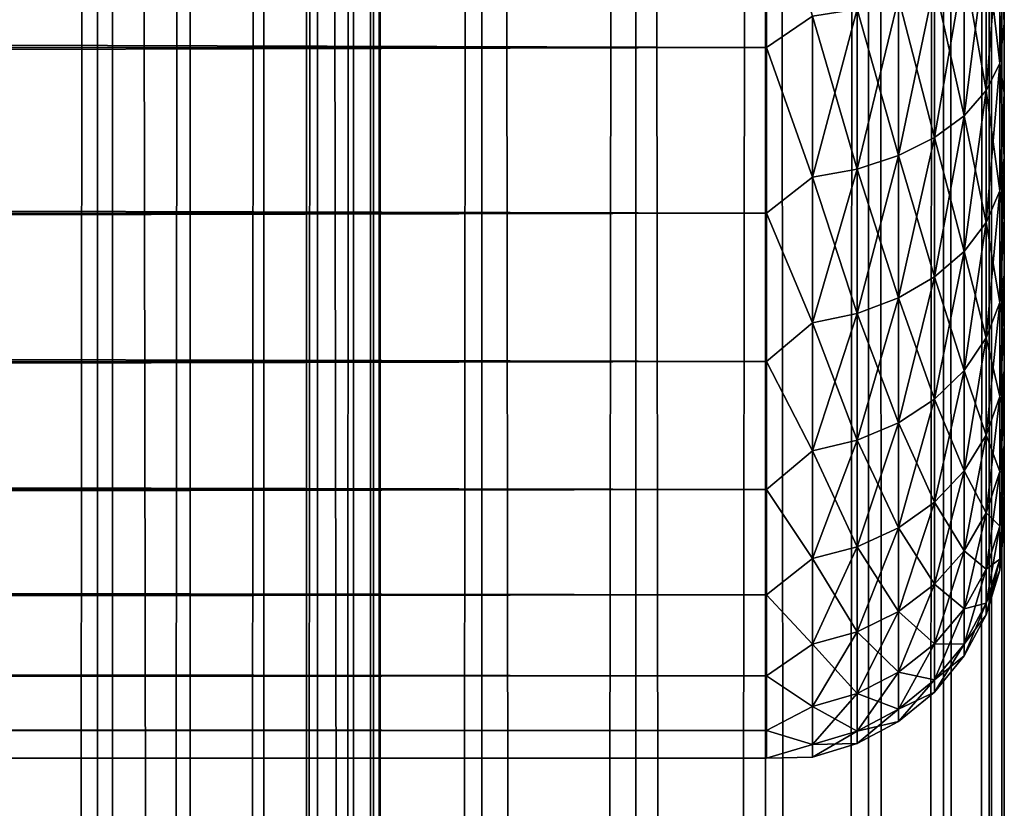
# Model space of a CAD drawing. Extents: x -265 to 265, y 0 to 1027.
# Tile 268 of 295: x 257 to 265, y 847 to 854. Entities that reach past the tile are written whole.
import ezdxf

# ---------------------------------------------------------------- set-up
doc = ezdxf.new("R2010")
doc.units = 0
doc.header["$LTSCALE"] = 41.718519
for name, color, linetype in [('103', 7, 'CONTINUOUS'), ('104', 7, 'CONTINUOUS'), ('12', 7, 'CONTINUOUS'), ('16', 7, 'CONTINUOUS'), ('9', 7, 'CONTINUOUS')]:
    doc.layers.add(name, color=color, linetype=linetype)

msp = doc.modelspace()

# ---------------------------------------------------------------- linework, layer by layer
at = {"layer": '103', "color": 7, "linetype": 'CONTINUOUS'}
for points in [[(255.7403, 1, 13.8582), (257.5, 1, 12.9904), (255.7403, 1019, 13.8582), (255.7403, 1, 13.8582)], [(255.7403, 1019, 13.8582), (257.5, 1, 12.9904), (257.5, 1019, 12.9904), (255.7403, 1019, 13.8582)], [(257.5, 1, 12.9904), (259.1314, 1, 11.9003), (257.5, 1019, 12.9904), (257.5, 1, 12.9904)], [(257.5, 1019, 12.9904), (259.1314, 1, 11.9003), (259.1314, 1019, 11.9003), (257.5, 1019, 12.9904)], [(259.1314, 1, 11.9003), (260.6066, 1, 10.6066), (259.1314, 1019, 11.9003), (259.1314, 1, 11.9003)], [(259.1314, 1019, 11.9003), (260.6066, 1, 10.6066), (260.6066, 1019, 10.6066), (259.1314, 1019, 11.9003)], [(260.6066, 1, 10.6066), (261.9003, 1, 9.1314), (260.6066, 1019, 10.6066), (260.6066, 1, 10.6066)], [(260.6066, 1019, 10.6066), (261.9003, 1, 9.1314), (261.9003, 1019, 9.1314), (260.6066, 1019, 10.6066)], [(261.9003, 1, 9.1314), (262.9904, 1, 7.5), (261.9003, 1019, 9.1314), (261.9003, 1, 9.1314)], [(261.9003, 1019, 9.1314), (262.9904, 1, 7.5), (262.9904, 1019, 7.5), (261.9003, 1019, 9.1314)], [(262.9904, 1, 7.5), (263.8582, 1, 5.7403), (262.9904, 1019, 7.5), (262.9904, 1, 7.5)], [(262.9904, 1019, 7.5), (263.8582, 1, 5.7403), (263.8582, 1019, 5.7403), (262.9904, 1019, 7.5)], [(263.8582, 1, 5.7403), (264.4889, 1, 3.8823), (263.8582, 1019, 5.7403), (263.8582, 1, 5.7403)], [(263.8582, 1019, 5.7403), (264.4889, 1, 3.8823), (264.4889, 1019, 3.8823), (263.8582, 1019, 5.7403)], [(264.4889, 1, 3.8823), (264.8717, 1, 1.9579), (264.4889, 1019, 3.8823), (264.4889, 1, 3.8823)], [(264.4889, 1019, 3.8823), (264.8717, 1, 1.9579), (264.8717, 1019, 1.9579), (264.4889, 1019, 3.8823)], [(264.8717, 1, 1.9579), (265, 1), (264.8717, 1019, 1.9579), (264.8717, 1, 1.9579)], [(264.8717, 1019, 1.9579), (265, 1), (265, 1019), (264.8717, 1019, 1.9579)]]:
    msp.add_3dface(points, dxfattribs=at)
at = {"layer": '104', "color": 7, "linetype": 'CONTINUOUS'}
for points in [[(260.6066, 1019, -10.6066), (260.6066, 1, -10.6066), (259.75, 20, -11.399), (260.6066, 1019, -10.6066)], [(259.75, 1000, -11.399), (260.6066, 1019, -10.6066), (259.75, 20, -11.399), (259.75, 1000, -11.399)], [(261.9003, 1, -9.1314), (260.6066, 1, -10.6066), (261.9003, 1019, -9.1314), (261.9003, 1, -9.1314)], [(261.9003, 1019, -9.1314), (260.6066, 1, -10.6066), (260.6066, 1019, -10.6066), (261.9003, 1019, -9.1314)], [(262.9904, 1, -7.5), (261.9003, 1, -9.1314), (262.9904, 1019, -7.5), (262.9904, 1, -7.5)], [(262.9904, 1019, -7.5), (261.9003, 1, -9.1314), (261.9003, 1019, -9.1314), (262.9904, 1019, -7.5)], [(263.8582, 1, -5.7403), (262.9904, 1, -7.5), (263.8582, 1019, -5.7403), (263.8582, 1, -5.7403)], [(263.8582, 1019, -5.7403), (262.9904, 1, -7.5), (262.9904, 1019, -7.5), (263.8582, 1019, -5.7403)], [(264.4889, 1, -3.8823), (263.8582, 1, -5.7403), (264.4889, 1019, -3.8823), (264.4889, 1, -3.8823)], [(264.4889, 1019, -3.8823), (263.8582, 1, -5.7403), (263.8582, 1019, -5.7403), (264.4889, 1019, -3.8823)], [(264.8717, 1, -1.9579), (264.4889, 1, -3.8823), (264.8717, 1019, -1.9579), (264.8717, 1, -1.9579)], [(264.8717, 1019, -1.9579), (264.4889, 1, -3.8823), (264.4889, 1019, -3.8823), (264.8717, 1019, -1.9579)], [(265, 1019), (265, 1), (264.8717, 1, -1.9579), (265, 1019)], [(265, 1019), (264.8717, 1, -1.9579), (264.8717, 1019, -1.9579), (265, 1019)], [(259.6951, 998.9668, -11.4457), (259.75, 1000, -11.399), (259.6951, 21.0333, -11.4457), (259.6951, 998.9668, -11.4457)], [(259.6951, 21.0333, -11.4457), (259.75, 1000, -11.399), (259.75, 20, -11.399), (259.6951, 21.0333, -11.4457)], [(259.525, 997.9175, -11.5877), (259.6951, 998.9668, -11.4457), (259.525, 22.0825, -11.5877), (259.525, 997.9175, -11.5877)], [(259.525, 22.0825, -11.5877), (259.6951, 998.9668, -11.4457), (259.6951, 21.0333, -11.4457), (259.525, 22.0825, -11.5877)], [(259.2244, 996.842, -11.8284), (259.525, 997.9175, -11.5877), (259.2244, 23.1581, -11.8284), (259.2244, 996.842, -11.8284)], [(259.2244, 23.1581, -11.8284), (259.525, 997.9175, -11.5877), (259.525, 22.0825, -11.5877), (259.2244, 23.1581, -11.8284)], [(258.7723, 995.7446, -12.1674), (259.2244, 996.842, -11.8284), (258.7723, 24.2554, -12.1674), (258.7723, 995.7446, -12.1674)], [(258.7723, 24.2554, -12.1674), (259.2244, 996.842, -11.8284), (259.2244, 23.1581, -11.8284), (258.7723, 24.2554, -12.1674)], [(258.1533, 994.6534, -12.5906), (258.7723, 995.7446, -12.1674), (258.1533, 25.3466, -12.5906), (258.1533, 994.6534, -12.5906)], [(258.1533, 25.3466, -12.5906), (258.7723, 995.7446, -12.1674), (258.7723, 24.2554, -12.1674), (258.1533, 25.3466, -12.5906)], [(257.3737, 993.621, -13.0625), (258.1533, 994.6534, -12.5906), (257.3737, 26.379, -13.0625), (257.3737, 993.621, -13.0625)], [(257.3737, 26.379, -13.0625), (258.1533, 994.6534, -12.5906), (258.1533, 25.3466, -12.5906), (257.3737, 26.379, -13.0625)], [(256.4613, 992.6984, -13.537), (257.3737, 993.621, -13.0625), (256.4613, 27.3016, -13.537), (256.4613, 992.6984, -13.537)], [(256.4613, 27.3016, -13.537), (257.3737, 993.621, -13.0625), (257.3737, 26.379, -13.0625), (256.4613, 27.3016, -13.537)]]:
    msp.add_3dface(points, dxfattribs=at)
at = {"layer": '12', "color": 7, "linetype": 'CONTINUOUS'}
for points in [[(-263, 853.5052, 16.8198), (-263, 855.02, 16.0349), (263, 853.5052, 16.8198), (-263, 853.5052, 16.8198)], [(263, 853.5052, 16.8198), (-263, 855.02, 16.0349), (263, 855.02, 16.0349), (263, 853.5052, 16.8198)], [(-263, 855.02, 38.9651), (-263, 853.5052, 38.1802), (263, 855.02, 38.9651), (-263, 855.02, 38.9651)], [(263, 855.02, 38.9651), (-263, 853.5052, 38.1802), (263, 853.5052, 38.1802), (263, 855.02, 38.9651)], [(-263, 852.1114, 17.8036), (-263, 853.5052, 16.8198), (263, 852.1114, 17.8036), (-263, 852.1114, 17.8036)], [(263, 852.1114, 17.8036), (-263, 853.5052, 16.8198), (263, 853.5052, 16.8198), (263, 852.1114, 17.8036)], [(-263, 853.5052, 38.1802), (-263, 852.1114, 37.1964), (263, 853.5052, 38.1802), (-263, 853.5052, 38.1802)], [(263, 853.5052, 38.1802), (-263, 852.1114, 37.1964), (263, 852.1114, 37.1964), (263, 853.5052, 38.1802)], [(-263, 850.8646, 18.9681), (-263, 852.1114, 17.8036), (263, 850.8646, 18.9681), (-263, 850.8646, 18.9681)], [(263, 850.8646, 18.9681), (-263, 852.1114, 17.8036), (263, 852.1114, 17.8036), (263, 850.8646, 18.9681)], [(-263, 852.1114, 37.1964), (-263, 850.8646, 36.0319), (263, 852.1114, 37.1964), (-263, 852.1114, 37.1964)], [(263, 852.1114, 37.1964), (-263, 850.8646, 36.0319), (263, 850.8646, 36.0319), (263, 852.1114, 37.1964)], [(-263, 849.7879, 20.2915), (-263, 850.8646, 18.9681), (263, 849.7879, 20.2915), (-263, 849.7879, 20.2915)], [(263, 849.7879, 20.2915), (-263, 850.8646, 18.9681), (263, 850.8646, 18.9681), (263, 849.7879, 20.2915)], [(-263, 850.8646, 36.0319), (-263, 849.7879, 34.7085), (263, 850.8646, 36.0319), (-263, 850.8646, 36.0319)], [(263, 850.8646, 36.0319), (-263, 849.7879, 34.7085), (263, 849.7879, 34.7085), (263, 850.8646, 36.0319)], [(-263, 848.9014, 21.7492), (-263, 849.7879, 20.2915), (263, 848.9014, 21.7492), (-263, 848.9014, 21.7492)], [(263, 848.9014, 21.7492), (-263, 849.7879, 20.2915), (263, 849.7879, 20.2915), (263, 848.9014, 21.7492)], [(-263, 849.7879, 34.7085), (-263, 848.9014, 33.2508), (263, 849.7879, 34.7085), (-263, 849.7879, 34.7085)], [(263, 849.7879, 34.7085), (-263, 848.9014, 33.2508), (263, 848.9014, 33.2508), (263, 849.7879, 34.7085)], [(-263, 848.2217, 23.314), (-263, 848.9014, 21.7492), (263, 848.2217, 23.314), (-263, 848.2217, 23.314)], [(263, 848.2217, 23.314), (-263, 848.9014, 21.7492), (263, 848.9014, 21.7492), (263, 848.2217, 23.314)], [(-263, 848.9014, 33.2508), (-263, 848.2217, 31.686), (263, 848.9014, 33.2508), (-263, 848.9014, 33.2508)], [(263, 848.9014, 33.2508), (-263, 848.2217, 31.686), (263, 848.2217, 31.686), (263, 848.9014, 33.2508)], [(-263, 847.7614, 24.9568), (-263, 848.2217, 23.314), (263, 847.7614, 24.9568), (-263, 847.7614, 24.9568)], [(263, 847.7614, 24.9568), (-263, 848.2217, 23.314), (263, 848.2217, 23.314), (263, 847.7614, 24.9568)], [(-263, 848.2217, 31.686), (-263, 847.7614, 30.0432), (263, 848.2217, 31.686), (-263, 848.2217, 31.686)], [(263, 848.2217, 31.686), (-263, 847.7614, 30.0432), (263, 847.7614, 30.0432), (263, 848.2217, 31.686)], [(-263, 847.5291, 26.647), (-263, 847.7614, 24.9568), (263, 847.5291, 26.647), (-263, 847.5291, 26.647)], [(263, 847.5291, 26.647), (-263, 847.7614, 24.9568), (263, 847.7614, 24.9568), (263, 847.5291, 26.647)], [(-263, 847.7614, 30.0432), (-263, 847.5291, 28.353), (263, 847.7614, 30.0432), (-263, 847.7614, 30.0432)], [(263, 847.7614, 30.0432), (-263, 847.5291, 28.353), (263, 847.5291, 28.353), (263, 847.7614, 30.0432)], [(-263, 847.5291, 28.353), (-263, 847.5291, 26.647), (263, 847.5291, 28.353), (-263, 847.5291, 28.353)], [(263, 847.5291, 28.353), (-263, 847.5291, 26.647), (263, 847.5291, 26.647), (263, 847.5291, 28.353)]]:
    msp.add_3dface(points, dxfattribs=at)
at = {"layer": '16', "color": 7, "linetype": 'CONTINUOUS'}
for points in [[(263, 855.02, 38.9651), (263, 853.5052, 38.1802), (263.3879, 853.769, 38.2924), (263, 855.02, 38.9651)], [(263, 853.5052, 16.8198), (263, 855.02, 16.0349), (263.3879, 853.769, 16.7076), (263, 853.5052, 16.8198)], [(264.9616, 854.5549, 18.0688), (264.9616, 853.3705, 18.8602), (264.8476, 854.3671, 17.7436), (264.9616, 854.5549, 18.0688)], [(264.9616, 853.3705, 36.1398), (264.9616, 854.5549, 36.9312), (264.8476, 853.1419, 36.4377), (264.9616, 853.3705, 36.1398)], [(264.8476, 853.1419, 36.4377), (264.9616, 854.5549, 36.9312), (264.8476, 854.3671, 37.2564), (264.8476, 853.1419, 36.4377)], [(265, 854.3233, 18.6668), (265, 853.7076, 19.0943), (264.9616, 854.5549, 18.0688), (265, 854.3233, 18.6668)], [(264.9616, 854.5549, 18.0688), (265, 853.7076, 19.0943), (264.9616, 853.3705, 18.8602), (264.9616, 854.5549, 18.0688)], [(264.9616, 853.3705, 36.1398), (265, 854.3233, 36.3332), (264.9616, 854.5549, 36.9312), (264.9616, 853.3705, 36.1398)], [(264.8476, 854.3671, 17.7436), (264.8476, 853.1419, 18.5623), (264.6625, 854.1941, 17.4439), (264.8476, 854.3671, 17.7436)], [(264.8476, 853.1419, 36.4377), (264.8476, 854.3671, 37.2564), (264.6625, 852.9312, 36.7123), (264.8476, 853.1419, 36.4377)], [(264.6625, 852.9312, 36.7123), (264.8476, 854.3671, 37.2564), (264.6625, 854.1941, 37.5561), (264.6625, 852.9312, 36.7123)], [(264.8476, 854.3671, 17.7436), (264.9616, 853.3705, 18.8602), (264.8476, 853.1419, 18.5623), (264.8476, 854.3671, 17.7436)], [(265, 853.7076, 35.9057), (265, 854.3233, 36.3332), (264.9616, 853.3705, 36.1398), (265, 853.7076, 35.9057)], [(264.6625, 854.1941, 17.4439), (264.6625, 852.9312, 18.2877), (264.4134, 854.0425, 17.1813), (264.6625, 854.1941, 17.4439)], [(264.6625, 852.9312, 36.7123), (264.6625, 854.1941, 37.5561), (264.4134, 852.7466, 36.9528), (264.6625, 852.9312, 36.7123)], [(264.4134, 852.7466, 36.9528), (264.6625, 854.1941, 37.5561), (264.4134, 854.0425, 37.8187), (264.4134, 852.7466, 36.9528)], [(264.6625, 854.1941, 17.4439), (264.8476, 853.1419, 18.5623), (264.6625, 852.9312, 18.2877), (264.6625, 854.1941, 17.4439)], [(264.4134, 854.0425, 17.1813), (264.4134, 852.7466, 18.0472), (264.1098, 853.9181, 16.9658), (264.4134, 854.0425, 17.1813)], [(264.4134, 852.7466, 36.9528), (264.4134, 854.0425, 37.8187), (264.1098, 852.5951, 37.1502), (264.4134, 852.7466, 36.9528)], [(264.1098, 852.5951, 37.1502), (264.4134, 854.0425, 37.8187), (264.1098, 853.9181, 38.0342), (264.1098, 852.5951, 37.1502)], [(264.4134, 854.0425, 17.1813), (264.6625, 852.9312, 18.2877), (264.4134, 852.7466, 18.0472), (264.4134, 854.0425, 17.1813)], [(264.1098, 853.9181, 16.9658), (264.1098, 852.5951, 17.8498), (263.7636, 853.8257, 16.8059), (264.1098, 853.9181, 16.9658)], [(264.1098, 852.5951, 37.1502), (264.1098, 853.9181, 38.0342), (263.7636, 852.4827, 37.2967), (264.1098, 852.5951, 37.1502)], [(263.7636, 852.4827, 37.2967), (264.1098, 853.9181, 38.0342), (263.7636, 853.8257, 38.1941), (263.7636, 852.4827, 37.2967)], [(264.1098, 853.9181, 16.9658), (264.4134, 852.7466, 18.0472), (264.1098, 852.5951, 17.8498), (264.1098, 853.9181, 16.9658)], [(263.7636, 853.8257, 16.8059), (263.7636, 852.4827, 17.7033), (263.3879, 853.769, 16.7076), (263.7636, 853.8257, 16.8059)], [(263.7636, 852.4827, 37.2967), (263.7636, 853.8257, 38.1941), (263.3879, 852.4136, 37.3868), (263.7636, 852.4827, 37.2967)], [(263.3879, 852.4136, 37.3868), (263.7636, 853.8257, 38.1941), (263.3879, 853.769, 38.2924), (263.3879, 852.4136, 37.3868)], [(263.7636, 853.8257, 16.8059), (264.1098, 852.5951, 17.8498), (263.7636, 852.4827, 17.7033), (263.7636, 853.8257, 16.8059)], [(263, 853.5052, 38.1802), (263.3879, 852.4136, 37.3868), (263.3879, 853.769, 38.2924), (263, 853.5052, 38.1802)], [(263, 853.5052, 16.8198), (263.3879, 853.769, 16.7076), (263.3879, 852.4136, 17.6132), (263, 853.5052, 16.8198)], [(263.3879, 853.769, 16.7076), (263.7636, 852.4827, 17.7033), (263.3879, 852.4136, 17.6132), (263.3879, 853.769, 16.7076)], [(265, 853.7076, 19.0943), (265, 853.124, 19.5646), (264.9616, 853.3705, 18.8602), (265, 853.7076, 19.0943)], [(265, 853.124, 35.4354), (265, 853.7076, 35.9057), (264.9616, 853.3705, 36.1398), (265, 853.124, 35.4354)], [(263, 853.5052, 38.1802), (263, 852.1114, 37.1964), (263.3879, 852.4136, 37.3868), (263, 853.5052, 38.1802)], [(263, 852.1114, 17.8036), (263, 853.5052, 16.8198), (263.3879, 852.4136, 17.6132), (263, 852.1114, 17.8036)], [(264.9616, 853.3705, 18.8602), (264.9616, 852.2995, 19.7995), (264.8476, 853.1419, 18.5623), (264.9616, 853.3705, 18.8602)], [(264.9616, 852.2995, 35.2005), (264.9616, 853.3705, 36.1398), (264.8476, 852.0339, 35.4661), (264.9616, 852.2995, 35.2005)], [(264.8476, 852.0339, 35.4661), (264.9616, 853.3705, 36.1398), (264.8476, 853.1419, 36.4377), (264.8476, 852.0339, 35.4661)], [(265, 853.124, 19.5646), (265, 852.5754, 20.0754), (264.9616, 853.3705, 18.8602), (265, 853.124, 19.5646)], [(264.9616, 853.3705, 18.8602), (265, 852.5754, 20.0754), (264.9616, 852.2995, 19.7995), (264.9616, 853.3705, 18.8602)], [(264.9616, 852.2995, 35.2005), (265, 853.124, 35.4354), (264.9616, 853.3705, 36.1398), (264.9616, 852.2995, 35.2005)], [(264.8476, 853.1419, 18.5623), (264.8476, 852.0339, 19.5339), (264.6625, 852.9312, 18.2877), (264.8476, 853.1419, 18.5623)], [(264.8476, 852.0339, 35.4661), (264.8476, 853.1419, 36.4377), (264.6625, 851.7892, 35.7108), (264.8476, 852.0339, 35.4661)], [(264.6625, 851.7892, 35.7108), (264.8476, 853.1419, 36.4377), (264.6625, 852.9312, 36.7123), (264.6625, 851.7892, 35.7108)], [(264.8476, 853.1419, 18.5623), (264.9616, 852.2995, 19.7995), (264.8476, 852.0339, 19.5339), (264.8476, 853.1419, 18.5623)], [(265, 852.5754, 34.9246), (265, 853.124, 35.4354), (264.9616, 852.2995, 35.2005), (265, 852.5754, 34.9246)], [(264.6625, 852.9312, 18.2877), (264.6625, 851.7892, 19.2892), (264.4134, 852.7466, 18.0472), (264.6625, 852.9312, 18.2877)], [(264.6625, 851.7892, 35.7108), (264.6625, 852.9312, 36.7123), (264.4134, 851.5748, 35.9252), (264.6625, 851.7892, 35.7108)], [(264.4134, 851.5748, 35.9252), (264.6625, 852.9312, 36.7123), (264.4134, 852.7466, 36.9528), (264.4134, 851.5748, 35.9252)], [(264.6625, 852.9312, 18.2877), (264.8476, 852.0339, 19.5339), (264.6625, 851.7892, 19.2892), (264.6625, 852.9312, 18.2877)], [(264.4134, 852.7466, 18.0472), (264.4134, 851.5748, 19.0748), (264.1098, 852.5951, 17.8498), (264.4134, 852.7466, 18.0472)], [(264.4134, 851.5748, 35.9252), (264.4134, 852.7466, 36.9528), (264.1098, 851.3989, 36.1011), (264.4134, 851.5748, 35.9252)], [(264.1098, 851.3989, 36.1011), (264.4134, 852.7466, 36.9528), (264.1098, 852.5951, 37.1502), (264.1098, 851.3989, 36.1011)], [(264.4134, 852.7466, 18.0472), (264.6625, 851.7892, 19.2892), (264.4134, 851.5748, 19.0748), (264.4134, 852.7466, 18.0472)], [(264.1098, 852.5951, 17.8498), (264.1098, 851.3989, 18.8989), (263.7636, 852.4827, 17.7033), (264.1098, 852.5951, 17.8498)], [(264.1098, 851.3989, 36.1011), (264.1098, 852.5951, 37.1502), (263.7636, 851.2683, 36.2317), (264.1098, 851.3989, 36.1011)], [(263.7636, 851.2683, 36.2317), (264.1098, 852.5951, 37.1502), (263.7636, 852.4827, 37.2967), (263.7636, 851.2683, 36.2317)], [(264.1098, 852.5951, 17.8498), (264.4134, 851.5748, 19.0748), (264.1098, 851.3989, 18.8989), (264.1098, 852.5951, 17.8498)], [(265, 852.5754, 20.0754), (265, 852.0646, 20.6239), (264.9616, 852.2995, 19.7995), (265, 852.5754, 20.0754)], [(265, 852.0646, 34.3761), (265, 852.5754, 34.9246), (264.9616, 851.3602, 34.1295), (265, 852.0646, 34.3761)], [(264.9616, 851.3602, 34.1295), (265, 852.5754, 34.9246), (264.9616, 852.2995, 35.2005), (264.9616, 851.3602, 34.1295)], [(263.7636, 852.4827, 17.7033), (263.7636, 851.2683, 18.7683), (263.3879, 852.4136, 17.6132), (263.7636, 852.4827, 17.7033)], [(263.7636, 851.2683, 36.2317), (263.7636, 852.4827, 37.2967), (263.3879, 851.188, 36.312), (263.7636, 851.2683, 36.2317)], [(263.3879, 851.188, 36.312), (263.7636, 852.4827, 37.2967), (263.3879, 852.4136, 37.3868), (263.3879, 851.188, 36.312)], [(263.7636, 852.4827, 17.7033), (264.1098, 851.3989, 18.8989), (263.7636, 851.2683, 18.7683), (263.7636, 852.4827, 17.7033)], [(263, 852.1114, 37.1964), (263.3879, 851.188, 36.312), (263.3879, 852.4136, 37.3868), (263, 852.1114, 37.1964)], [(263, 852.1114, 17.8036), (263.3879, 852.4136, 17.6132), (263.3879, 851.188, 18.688), (263, 852.1114, 17.8036)], [(263.3879, 852.4136, 17.6132), (263.7636, 851.2683, 18.7683), (263.3879, 851.188, 18.688), (263.3879, 852.4136, 17.6132)], [(264.9616, 852.2995, 19.7995), (264.9616, 851.3602, 20.8705), (264.8476, 852.0339, 19.5339), (264.9616, 852.2995, 19.7995)], [(264.9616, 851.3602, 34.1295), (264.9616, 852.2995, 35.2005), (264.8476, 851.0623, 34.3581), (264.9616, 851.3602, 34.1295)], [(264.8476, 851.0623, 34.3581), (264.9616, 852.2995, 35.2005), (264.8476, 852.0339, 35.4661), (264.8476, 851.0623, 34.3581)], [(264.9616, 852.2995, 19.7995), (265, 852.0646, 20.6239), (264.9616, 851.3602, 20.8705), (264.9616, 852.2995, 19.7995)], [(263, 852.1114, 37.1964), (263, 850.8646, 36.0319), (263.3879, 851.188, 36.312), (263, 852.1114, 37.1964)], [(263, 850.8646, 18.9681), (263, 852.1114, 17.8036), (263.3879, 851.188, 18.688), (263, 850.8646, 18.9681)], [(265, 852.0646, 20.6239), (265, 851.5943, 21.2076), (264.9616, 851.3602, 20.8705), (265, 852.0646, 20.6239)], [(265, 851.5943, 33.7924), (265, 852.0646, 34.3761), (264.9616, 851.3602, 34.1295), (265, 851.5943, 33.7924)], [(264.8476, 852.0339, 19.5339), (264.8476, 851.0623, 20.6419), (264.6625, 851.7892, 19.2892), (264.8476, 852.0339, 19.5339)], [(264.8476, 851.0623, 34.3581), (264.8476, 852.0339, 35.4661), (264.6625, 850.7877, 34.5688), (264.8476, 851.0623, 34.3581)], [(264.6625, 850.7877, 34.5688), (264.8476, 852.0339, 35.4661), (264.6625, 851.7892, 35.7108), (264.6625, 850.7877, 34.5688)], [(264.8476, 852.0339, 19.5339), (264.9616, 851.3602, 20.8705), (264.8476, 851.0623, 20.6419), (264.8476, 852.0339, 19.5339)], [(264.6625, 851.7892, 19.2892), (264.6625, 850.7877, 20.4312), (264.4134, 851.5748, 19.0748), (264.6625, 851.7892, 19.2892)], [(264.6625, 850.7877, 34.5688), (264.6625, 851.7892, 35.7108), (264.4134, 850.5472, 34.7534), (264.6625, 850.7877, 34.5688)], [(264.4134, 850.5472, 34.7534), (264.6625, 851.7892, 35.7108), (264.4134, 851.5748, 35.9252), (264.4134, 850.5472, 34.7534)], [(264.6625, 851.7892, 19.2892), (264.8476, 851.0623, 20.6419), (264.6625, 850.7877, 20.4312), (264.6625, 851.7892, 19.2892)], [(264.4134, 851.5748, 19.0748), (264.4134, 850.5472, 20.2466), (264.1098, 851.3989, 18.8989), (264.4134, 851.5748, 19.0748)], [(264.4134, 850.5472, 34.7534), (264.4134, 851.5748, 35.9252), (264.1098, 850.3498, 34.9049), (264.4134, 850.5472, 34.7534)], [(264.1098, 850.3498, 34.9049), (264.4134, 851.5748, 35.9252), (264.1098, 851.3989, 36.1011), (264.1098, 850.3498, 34.9049)], [(264.4134, 851.5748, 19.0748), (264.6625, 850.7877, 20.4312), (264.4134, 850.5472, 20.2466), (264.4134, 851.5748, 19.0748)], [(265, 851.5943, 21.2076), (265, 851.1669, 21.8232), (264.9616, 851.3602, 20.8705), (265, 851.5943, 21.2076)], [(265, 851.1669, 33.1768), (265, 851.5943, 33.7924), (264.9616, 850.5688, 32.9451), (265, 851.1669, 33.1768)], [(264.9616, 850.5688, 32.9451), (265, 851.5943, 33.7924), (264.9616, 851.3602, 34.1295), (264.9616, 850.5688, 32.9451)], [(264.1098, 851.3989, 18.8989), (264.1098, 850.3498, 20.0951), (263.7636, 851.2683, 18.7683), (264.1098, 851.3989, 18.8989)], [(264.1098, 850.3498, 34.9049), (264.1098, 851.3989, 36.1011), (263.7636, 850.2033, 35.0173), (264.1098, 850.3498, 34.9049)], [(263.7636, 850.2033, 35.0173), (264.1098, 851.3989, 36.1011), (263.7636, 851.2683, 36.2317), (263.7636, 850.2033, 35.0173)], [(264.1098, 851.3989, 18.8989), (264.4134, 850.5472, 20.2466), (264.1098, 850.3498, 20.0951), (264.1098, 851.3989, 18.8989)], [(264.9616, 851.3602, 20.8705), (264.9616, 850.5688, 22.0549), (264.8476, 851.0623, 20.6419), (264.9616, 851.3602, 20.8705)], [(264.9616, 850.5688, 32.9451), (264.9616, 851.3602, 34.1295), (264.8476, 850.2436, 33.1329), (264.9616, 850.5688, 32.9451)], [(264.8476, 850.2436, 33.1329), (264.9616, 851.3602, 34.1295), (264.8476, 851.0623, 34.3581), (264.8476, 850.2436, 33.1329)], [(264.9616, 851.3602, 20.8705), (265, 851.1669, 21.8232), (264.9616, 850.5688, 22.0549), (264.9616, 851.3602, 20.8705)], [(263.7636, 851.2683, 18.7683), (263.7636, 850.2033, 19.9827), (263.3879, 851.188, 18.688), (263.7636, 851.2683, 18.7683)], [(263.7636, 850.2033, 35.0173), (263.7636, 851.2683, 36.2317), (263.3879, 850.1132, 35.0864), (263.7636, 850.2033, 35.0173)], [(263.3879, 850.1132, 35.0864), (263.7636, 851.2683, 36.2317), (263.3879, 851.188, 36.312), (263.3879, 850.1132, 35.0864)], [(263.7636, 851.2683, 18.7683), (264.1098, 850.3498, 20.0951), (263.7636, 850.2033, 19.9827), (263.7636, 851.2683, 18.7683)], [(263, 850.8646, 36.0319), (263.3879, 850.1132, 35.0864), (263.3879, 851.188, 36.312), (263, 850.8646, 36.0319)], [(263, 850.8646, 18.9681), (263.3879, 851.188, 18.688), (263.3879, 850.1132, 19.9136), (263, 850.8646, 18.9681)], [(263.3879, 851.188, 18.688), (263.7636, 850.2033, 19.9827), (263.3879, 850.1132, 19.9136), (263.3879, 851.188, 18.688)], [(265, 851.1669, 21.8232), (265, 850.7844, 22.4679), (264.9616, 850.5688, 22.0549), (265, 851.1669, 21.8232)], [(265, 850.7844, 32.5321), (265, 851.1669, 33.1768), (264.9616, 850.5688, 32.9451), (265, 850.7844, 32.5321)], [(264.8476, 851.0623, 20.6419), (264.8476, 850.2436, 21.8671), (264.6625, 850.7877, 20.4312), (264.8476, 851.0623, 20.6419)], [(264.8476, 850.2436, 33.1329), (264.8476, 851.0623, 34.3581), (264.6625, 849.9439, 33.3059), (264.8476, 850.2436, 33.1329)], [(264.6625, 849.9439, 33.3059), (264.8476, 851.0623, 34.3581), (264.6625, 850.7877, 34.5688), (264.6625, 849.9439, 33.3059)], [(264.8476, 851.0623, 20.6419), (264.9616, 850.5688, 22.0549), (264.8476, 850.2436, 21.8671), (264.8476, 851.0623, 20.6419)], [(263, 850.8646, 36.0319), (263, 849.7879, 34.7085), (263.3879, 850.1132, 35.0864), (263, 850.8646, 36.0319)], [(263, 849.7879, 20.2915), (263, 850.8646, 18.9681), (263.3879, 850.1132, 19.9136), (263, 849.7879, 20.2915)], [(264.6625, 850.7877, 20.4312), (264.6625, 849.9439, 21.6941), (264.4134, 850.5472, 20.2466), (264.6625, 850.7877, 20.4312)], [(264.6625, 849.9439, 33.3059), (264.6625, 850.7877, 34.5688), (264.4134, 849.6813, 33.4575), (264.6625, 849.9439, 33.3059)], [(264.4134, 849.6813, 33.4575), (264.6625, 850.7877, 34.5688), (264.4134, 850.5472, 34.7534), (264.4134, 849.6813, 33.4575)], [(264.6625, 850.7877, 20.4312), (264.8476, 850.2436, 21.8671), (264.6625, 849.9439, 21.6941), (264.6625, 850.7877, 20.4312)], [(265, 850.7844, 22.4679), (265, 850.4489, 23.1381), (264.9616, 850.5688, 22.0549), (265, 850.7844, 22.4679)], [(265, 850.4489, 31.8619), (265, 850.7844, 32.5321), (264.9616, 849.9388, 31.6675), (265, 850.4489, 31.8619)], [(264.9616, 849.9388, 31.6675), (265, 850.7844, 32.5321), (264.9616, 850.5688, 32.9451), (264.9616, 849.9388, 31.6675)], [(264.9616, 850.5688, 22.0549), (264.9616, 849.9388, 23.3325), (264.8476, 850.2436, 21.8671), (264.9616, 850.5688, 22.0549)], [(264.9616, 849.9388, 31.6675), (264.9616, 850.5688, 32.9451), (264.8476, 849.5918, 31.8112), (264.9616, 849.9388, 31.6675)], [(264.8476, 849.5918, 31.8112), (264.9616, 850.5688, 32.9451), (264.8476, 850.2436, 33.1329), (264.8476, 849.5918, 31.8112)], [(264.9616, 850.5688, 22.0549), (265, 850.4489, 23.1381), (264.9616, 849.9388, 23.3325), (264.9616, 850.5688, 22.0549)], [(264.4134, 850.5472, 20.2466), (264.4134, 849.6813, 21.5425), (264.1098, 850.3498, 20.0951), (264.4134, 850.5472, 20.2466)], [(264.4134, 849.6813, 33.4575), (264.4134, 850.5472, 34.7534), (264.1098, 849.4658, 33.5819), (264.4134, 849.6813, 33.4575)], [(264.1098, 849.4658, 33.5819), (264.4134, 850.5472, 34.7534), (264.1098, 850.3498, 34.9049), (264.1098, 849.4658, 33.5819)], [(264.4134, 850.5472, 20.2466), (264.6625, 849.9439, 21.6941), (264.4134, 849.6813, 21.5425), (264.4134, 850.5472, 20.2466)], [(265, 850.4489, 23.1381), (265, 850.162, 23.8306), (264.9616, 849.9388, 23.3325), (265, 850.4489, 23.1381)], [(265, 850.162, 31.1694), (265, 850.4489, 31.8619), (264.9616, 849.9388, 31.6675), (265, 850.162, 31.1694)], [(264.1098, 850.3498, 20.0951), (264.1098, 849.4658, 21.4181), (263.7636, 850.2033, 19.9827), (264.1098, 850.3498, 20.0951)], [(264.1098, 849.4658, 33.5819), (264.1098, 850.3498, 34.9049), (263.7636, 849.3059, 33.6743), (264.1098, 849.4658, 33.5819)], [(263.7636, 849.3059, 33.6743), (264.1098, 850.3498, 34.9049), (263.7636, 850.2033, 35.0173), (263.7636, 849.3059, 33.6743)], [(264.1098, 850.3498, 20.0951), (264.4134, 849.6813, 21.5425), (264.1098, 849.4658, 21.4181), (264.1098, 850.3498, 20.0951)], [(264.8476, 850.2436, 21.8671), (264.8476, 849.5918, 23.1888), (264.6625, 849.9439, 21.6941), (264.8476, 850.2436, 21.8671)], [(264.8476, 849.5918, 31.8112), (264.8476, 850.2436, 33.1329), (264.6625, 849.2721, 31.9436), (264.8476, 849.5918, 31.8112)], [(264.6625, 849.2721, 31.9436), (264.8476, 850.2436, 33.1329), (264.6625, 849.9439, 33.3059), (264.6625, 849.2721, 31.9436)], [(264.8476, 850.2436, 21.8671), (264.9616, 849.9388, 23.3325), (264.8476, 849.5918, 23.1888), (264.8476, 850.2436, 21.8671)], [(263.7636, 850.2033, 19.9827), (263.7636, 849.3059, 21.3257), (263.3879, 850.1132, 19.9136), (263.7636, 850.2033, 19.9827)], [(263.7636, 849.3059, 33.6743), (263.7636, 850.2033, 35.0173), (263.3879, 849.2076, 33.731), (263.7636, 849.3059, 33.6743)], [(263.3879, 849.2076, 33.731), (263.7636, 850.2033, 35.0173), (263.3879, 850.1132, 35.0864), (263.3879, 849.2076, 33.731)], [(263.7636, 850.2033, 19.9827), (264.1098, 849.4658, 21.4181), (263.7636, 849.3059, 21.3257), (263.7636, 850.2033, 19.9827)], [(265, 850.162, 23.8306), (265, 849.9253, 24.5418), (264.9616, 849.9388, 23.3325), (265, 850.162, 23.8306)], [(265, 849.9253, 30.4582), (265, 850.162, 31.1694), (264.9616, 849.4809, 30.3186), (265, 849.9253, 30.4582)], [(264.9616, 849.4809, 30.3186), (265, 850.162, 31.1694), (264.9616, 849.9388, 31.6675), (264.9616, 849.4809, 30.3186)], [(263, 849.7879, 34.7085), (263.3879, 849.2076, 33.731), (263.3879, 850.1132, 35.0864), (263, 849.7879, 34.7085)], [(263, 849.7879, 20.2915), (263.3879, 850.1132, 19.9136), (263.3879, 849.2076, 21.269), (263, 849.7879, 20.2915)], [(263.3879, 850.1132, 19.9136), (263.7636, 849.3059, 21.3257), (263.3879, 849.2076, 21.269), (263.3879, 850.1132, 19.9136)], [(264.6625, 849.9439, 21.6941), (264.6625, 849.2721, 23.0564), (264.4134, 849.6813, 21.5425), (264.6625, 849.9439, 21.6941)], [(264.6625, 849.2721, 31.9436), (264.6625, 849.9439, 33.3059), (264.4134, 848.9919, 32.0597), (264.6625, 849.2721, 31.9436)], [(264.4134, 848.9919, 32.0597), (264.6625, 849.9439, 33.3059), (264.4134, 849.6813, 33.4575), (264.4134, 848.9919, 32.0597)], [(264.6625, 849.9439, 21.6941), (264.8476, 849.5918, 23.1888), (264.6625, 849.2721, 23.0564), (264.6625, 849.9439, 21.6941)], [(264.9616, 849.9388, 23.3325), (264.9616, 849.4809, 24.6814), (264.8476, 849.5918, 23.1888), (264.9616, 849.9388, 23.3325)], [(264.9616, 849.4809, 30.3186), (264.9616, 849.9388, 31.6675), (264.8476, 849.1181, 30.4158), (264.9616, 849.4809, 30.3186)], [(264.8476, 849.1181, 30.4158), (264.9616, 849.9388, 31.6675), (264.8476, 849.5918, 31.8112), (264.8476, 849.1181, 30.4158)], [(264.9616, 849.9388, 23.3325), (265, 849.9253, 24.5418), (264.9616, 849.4809, 24.6814), (264.9616, 849.9388, 23.3325)], [(265, 849.9253, 24.5418), (265, 849.74, 25.2681), (264.9616, 849.4809, 24.6814), (265, 849.9253, 24.5418)], [(265, 849.74, 29.7319), (265, 849.9253, 30.4582), (264.9616, 849.4809, 30.3186), (265, 849.74, 29.7319)], [(263, 849.7879, 34.7085), (263, 848.9014, 33.2508), (263.3879, 849.2076, 33.731), (263, 849.7879, 34.7085)], [(263, 848.9014, 21.7492), (263, 849.7879, 20.2915), (263.3879, 849.2076, 21.269), (263, 848.9014, 21.7492)], [(265, 849.74, 25.2681), (265, 849.6069, 26.0057), (264.9616, 849.4809, 24.6814), (265, 849.74, 25.2681)], [(265, 849.6069, 28.9943), (265, 849.74, 29.7319), (264.9616, 849.203, 28.9215), (265, 849.6069, 28.9943)], [(264.9616, 849.203, 28.9215), (265, 849.74, 29.7319), (264.9616, 849.4809, 30.3186), (264.9616, 849.203, 28.9215)], [(264.4134, 849.6813, 21.5425), (264.4134, 848.9919, 22.9403), (264.1098, 849.4658, 21.4181), (264.4134, 849.6813, 21.5425)], [(264.4134, 848.9919, 32.0597), (264.4134, 849.6813, 33.4575), (264.1098, 848.7621, 32.1549), (264.4134, 848.9919, 32.0597)], [(264.1098, 848.7621, 32.1549), (264.4134, 849.6813, 33.4575), (264.1098, 849.4658, 33.5819), (264.1098, 848.7621, 32.1549)], [(264.4134, 849.6813, 21.5425), (264.6625, 849.2721, 23.0564), (264.4134, 848.9919, 22.9403), (264.4134, 849.6813, 21.5425)], [(264.8476, 849.5918, 23.1888), (264.8476, 849.1181, 24.5842), (264.6625, 849.2721, 23.0564), (264.8476, 849.5918, 23.1888)], [(264.8476, 849.1181, 30.4158), (264.8476, 849.5918, 31.8112), (264.6625, 848.7839, 30.5054), (264.8476, 849.1181, 30.4158)], [(264.6625, 848.7839, 30.5054), (264.8476, 849.5918, 31.8112), (264.6625, 849.2721, 31.9436), (264.6625, 848.7839, 30.5054)], [(264.8476, 849.5918, 23.1888), (264.9616, 849.4809, 24.6814), (264.8476, 849.1181, 24.5842), (264.8476, 849.5918, 23.1888)], [(265, 849.6069, 26.0057), (265, 849.5268, 26.7509), (264.9616, 849.203, 26.0785), (265, 849.6069, 26.0057)], [(264.9616, 849.4809, 24.6814), (265, 849.6069, 26.0057), (264.9616, 849.203, 26.0785), (264.9616, 849.4809, 24.6814)], [(265, 849.5268, 28.2491), (265, 849.6069, 28.9943), (264.9616, 849.203, 28.9215), (265, 849.5268, 28.2491)], [(265, 849.5268, 26.7509), (265, 849.5, 27.5), (264.9616, 849.203, 26.0785), (265, 849.5268, 26.7509)], [(265, 849.5, 27.5), (265, 849.5268, 28.2491), (264.9616, 849.1098, 27.5), (265, 849.5, 27.5)], [(264.9616, 849.1098, 27.5), (265, 849.5268, 28.2491), (264.9616, 849.203, 28.9215), (264.9616, 849.1098, 27.5)], [(264.9616, 849.203, 26.0785), (265, 849.5, 27.5), (264.9616, 849.1098, 27.5), (264.9616, 849.203, 26.0785)], [(264.1098, 849.4658, 21.4181), (264.1098, 848.7621, 22.8451), (263.7636, 849.3059, 21.3257), (264.1098, 849.4658, 21.4181)], [(264.1098, 848.7621, 32.1549), (264.1098, 849.4658, 33.5819), (263.7636, 848.5915, 32.2256), (264.1098, 848.7621, 32.1549)], [(263.7636, 848.5915, 32.2256), (264.1098, 849.4658, 33.5819), (263.7636, 849.3059, 33.6743), (263.7636, 848.5915, 32.2256)], [(264.1098, 849.4658, 21.4181), (264.4134, 848.9919, 22.9403), (264.1098, 848.7621, 22.8451), (264.1098, 849.4658, 21.4181)], [(264.9616, 849.4809, 24.6814), (264.9616, 849.203, 26.0785), (264.8476, 849.1181, 24.5842), (264.9616, 849.4809, 24.6814)], [(264.9616, 849.203, 28.9215), (264.9616, 849.4809, 30.3186), (264.8476, 848.8307, 28.9705), (264.9616, 849.203, 28.9215)], [(264.8476, 848.8307, 28.9705), (264.9616, 849.4809, 30.3186), (264.8476, 849.1181, 30.4158), (264.8476, 848.8307, 28.9705)], [(263.7636, 849.3059, 21.3257), (263.7636, 848.5915, 22.7744), (263.3879, 849.2076, 21.269), (263.7636, 849.3059, 21.3257)], [(263.7636, 848.5915, 32.2256), (263.7636, 849.3059, 33.6743), (263.3879, 848.4866, 32.269), (263.7636, 848.5915, 32.2256)], [(263.3879, 848.4866, 32.269), (263.7636, 849.3059, 33.6743), (263.3879, 849.2076, 33.731), (263.3879, 848.4866, 32.269)], [(263.7636, 849.3059, 21.3257), (264.1098, 848.7621, 22.8451), (263.7636, 848.5915, 22.7744), (263.7636, 849.3059, 21.3257)], [(264.6625, 849.2721, 23.0564), (264.6625, 848.7839, 24.4946), (264.4134, 848.9919, 22.9403), (264.6625, 849.2721, 23.0564)], [(264.6625, 848.7839, 30.5054), (264.6625, 849.2721, 31.9436), (264.4134, 848.4909, 30.5838), (264.6625, 848.7839, 30.5054)], [(264.4134, 848.4909, 30.5838), (264.6625, 849.2721, 31.9436), (264.4134, 848.9919, 32.0597), (264.4134, 848.4909, 30.5838)], [(264.6625, 849.2721, 23.0564), (264.8476, 849.1181, 24.5842), (264.6625, 848.7839, 24.4946), (264.6625, 849.2721, 23.0564)], [(263, 848.9014, 33.2508), (263.3879, 848.4866, 32.269), (263.3879, 849.2076, 33.731), (263, 848.9014, 33.2508)], [(263, 848.9014, 21.7492), (263.3879, 849.2076, 21.269), (263.3879, 848.4866, 22.731), (263, 848.9014, 21.7492)], [(263.3879, 849.2076, 21.269), (263.7636, 848.5915, 22.7744), (263.3879, 848.4866, 22.731), (263.3879, 849.2076, 21.269)], [(264.9616, 849.203, 26.0785), (264.9616, 849.1098, 27.5), (264.8476, 848.8307, 26.0295), (264.9616, 849.203, 26.0785)], [(264.8476, 849.1181, 24.5842), (264.9616, 849.203, 26.0785), (264.8476, 848.8307, 26.0295), (264.8476, 849.1181, 24.5842)], [(264.9616, 849.1098, 27.5), (264.9616, 849.203, 28.9215), (264.8476, 848.7343, 27.5), (264.9616, 849.1098, 27.5)], [(264.8476, 848.7343, 27.5), (264.9616, 849.203, 28.9215), (264.8476, 848.8307, 28.9705), (264.8476, 848.7343, 27.5)], [(264.8476, 849.1181, 24.5842), (264.8476, 848.8307, 26.0295), (264.6625, 848.7839, 24.4946), (264.8476, 849.1181, 24.5842)], [(264.8476, 848.8307, 28.9705), (264.8476, 849.1181, 30.4158), (264.6625, 848.4875, 29.0156), (264.8476, 848.8307, 28.9705)], [(264.6625, 848.4875, 29.0156), (264.8476, 849.1181, 30.4158), (264.6625, 848.7839, 30.5054), (264.6625, 848.4875, 29.0156)], [(264.8476, 848.8307, 26.0295), (264.9616, 849.1098, 27.5), (264.8476, 848.7343, 27.5), (264.8476, 848.8307, 26.0295)], [(264.4134, 848.9919, 22.9403), (264.4134, 848.4909, 24.4162), (264.1098, 848.7621, 22.8451), (264.4134, 848.9919, 22.9403)], [(264.4134, 848.4909, 30.5838), (264.4134, 848.9919, 32.0597), (264.1098, 848.2507, 30.6482), (264.4134, 848.4909, 30.5838)], [(264.1098, 848.2507, 30.6482), (264.4134, 848.9919, 32.0597), (264.1098, 848.7621, 32.1549), (264.1098, 848.2507, 30.6482)], [(264.4134, 848.9919, 22.9403), (264.6625, 848.7839, 24.4946), (264.4134, 848.4909, 24.4162), (264.4134, 848.9919, 22.9403)], [(263, 848.9014, 33.2508), (263, 848.2217, 31.686), (263.3879, 848.4866, 32.269), (263, 848.9014, 33.2508)], [(263, 848.2217, 23.314), (263, 848.9014, 21.7492), (263.3879, 848.4866, 22.731), (263, 848.2217, 23.314)], [(264.8476, 848.8307, 26.0295), (264.8476, 848.7343, 27.5), (264.6625, 848.4875, 25.9844), (264.8476, 848.8307, 26.0295)], [(264.6625, 848.7839, 24.4946), (264.8476, 848.8307, 26.0295), (264.6625, 848.4875, 25.9844), (264.6625, 848.7839, 24.4946)], [(264.8476, 848.7343, 27.5), (264.8476, 848.8307, 28.9705), (264.6625, 848.3882, 27.5), (264.8476, 848.7343, 27.5)], [(264.6625, 848.3882, 27.5), (264.8476, 848.8307, 28.9705), (264.6625, 848.4875, 29.0156), (264.6625, 848.3882, 27.5)], [(264.1098, 848.7621, 22.8451), (264.1098, 848.2507, 24.3518), (263.7636, 848.5915, 22.7744), (264.1098, 848.7621, 22.8451)], [(264.1098, 848.2507, 30.6482), (264.1098, 848.7621, 32.1549), (263.7636, 848.0723, 30.696), (264.1098, 848.2507, 30.6482)], [(263.7636, 848.0723, 30.696), (264.1098, 848.7621, 32.1549), (263.7636, 848.5915, 32.2256), (263.7636, 848.0723, 30.696)], [(264.1098, 848.7621, 22.8451), (264.4134, 848.4909, 24.4162), (264.1098, 848.2507, 24.3518), (264.1098, 848.7621, 22.8451)], [(264.6625, 848.7839, 24.4946), (264.6625, 848.4875, 25.9844), (264.4134, 848.4909, 24.4162), (264.6625, 848.7839, 24.4946)], [(264.6625, 848.4875, 29.0156), (264.6625, 848.7839, 30.5054), (264.4134, 848.1869, 29.0552), (264.6625, 848.4875, 29.0156)], [(264.4134, 848.1869, 29.0552), (264.6625, 848.7839, 30.5054), (264.4134, 848.4909, 30.5838), (264.4134, 848.1869, 29.0552)], [(264.6625, 848.4875, 25.9844), (264.8476, 848.7343, 27.5), (264.6625, 848.3882, 27.5), (264.6625, 848.4875, 25.9844)], [(263.7636, 848.5915, 22.7744), (263.7636, 848.0723, 24.304), (263.3879, 848.4866, 22.731), (263.7636, 848.5915, 22.7744)], [(263.7636, 848.0723, 30.696), (263.7636, 848.5915, 32.2256), (263.3879, 847.9626, 30.7254), (263.7636, 848.0723, 30.696)], [(263.3879, 847.9626, 30.7254), (263.7636, 848.5915, 32.2256), (263.3879, 848.4866, 32.269), (263.3879, 847.9626, 30.7254)], [(263.7636, 848.5915, 22.7744), (264.1098, 848.2507, 24.3518), (263.7636, 848.0723, 24.304), (263.7636, 848.5915, 22.7744)], [(263, 848.2217, 31.686), (263.3879, 847.9626, 30.7254), (263.3879, 848.4866, 32.269), (263, 848.2217, 31.686)], [(263, 848.2217, 23.314), (263.3879, 848.4866, 22.731), (263.3879, 847.9626, 24.2746), (263, 848.2217, 23.314)], [(263.3879, 848.4866, 22.731), (263.7636, 848.0723, 24.304), (263.3879, 847.9626, 24.2746), (263.3879, 848.4866, 22.731)], [(264.4134, 848.4909, 24.4162), (264.4134, 848.1869, 25.9448), (264.1098, 848.2507, 24.3518), (264.4134, 848.4909, 24.4162)], [(264.4134, 848.1869, 29.0552), (264.4134, 848.4909, 30.5838), (264.1098, 847.9403, 29.0877), (264.4134, 848.1869, 29.0552)], [(264.1098, 847.9403, 29.0877), (264.4134, 848.4909, 30.5838), (264.1098, 848.2507, 30.6482), (264.1098, 847.9403, 29.0877)], [(264.4134, 848.4909, 24.4162), (264.6625, 848.4875, 25.9844), (264.4134, 848.1869, 25.9448), (264.4134, 848.4909, 24.4162)], [(264.6625, 848.4875, 25.9844), (264.6625, 848.3882, 27.5), (264.4134, 848.1869, 25.9448), (264.6625, 848.4875, 25.9844)], [(264.6625, 848.3882, 27.5), (264.6625, 848.4875, 29.0156), (264.4134, 848.085, 27.5), (264.6625, 848.3882, 27.5)], [(264.4134, 848.085, 27.5), (264.6625, 848.4875, 29.0156), (264.4134, 848.1869, 29.0552), (264.4134, 848.085, 27.5)], [(264.4134, 848.1869, 25.9448), (264.6625, 848.3882, 27.5), (264.4134, 848.085, 27.5), (264.4134, 848.1869, 25.9448)], [(264.1098, 848.2507, 24.3518), (264.1098, 847.9403, 25.9123), (263.7636, 848.0723, 24.304), (264.1098, 848.2507, 24.3518)], [(264.1098, 847.9403, 29.0877), (264.1098, 848.2507, 30.6482), (263.7636, 847.7571, 29.1118), (264.1098, 847.9403, 29.0877)], [(263.7636, 847.7571, 29.1118), (264.1098, 848.2507, 30.6482), (263.7636, 848.0723, 30.696), (263.7636, 847.7571, 29.1118)], [(264.1098, 848.2507, 24.3518), (264.4134, 848.1869, 25.9448), (264.1098, 847.9403, 25.9123), (264.1098, 848.2507, 24.3518)], [(263, 848.2217, 31.686), (263, 847.7614, 30.0432), (263.3879, 847.9626, 30.7254), (263, 848.2217, 31.686)], [(263, 847.7614, 24.9568), (263, 848.2217, 23.314), (263.3879, 847.9626, 24.2746), (263, 847.7614, 24.9568)], [(264.4134, 848.1869, 25.9448), (264.4134, 848.085, 27.5), (264.1098, 847.9403, 25.9123), (264.4134, 848.1869, 25.9448)], [(264.4134, 848.085, 27.5), (264.4134, 848.1869, 29.0552), (264.1098, 847.8362, 27.5), (264.4134, 848.085, 27.5)], [(264.1098, 847.8362, 27.5), (264.4134, 848.1869, 29.0552), (264.1098, 847.9403, 29.0877), (264.1098, 847.8362, 27.5)], [(264.1098, 847.9403, 25.9123), (264.4134, 848.085, 27.5), (264.1098, 847.8362, 27.5), (264.1098, 847.9403, 25.9123)], [(263.7636, 848.0723, 24.304), (263.7636, 847.7571, 25.8882), (263.3879, 847.9626, 24.2746), (263.7636, 848.0723, 24.304)], [(263.7636, 847.7571, 29.1118), (263.7636, 848.0723, 30.696), (263.3879, 847.6446, 29.1266), (263.7636, 847.7571, 29.1118)], [(263.3879, 847.6446, 29.1266), (263.7636, 848.0723, 30.696), (263.3879, 847.9626, 30.7254), (263.3879, 847.6446, 29.1266)], [(263.7636, 848.0723, 24.304), (264.1098, 847.9403, 25.9123), (263.7636, 847.7571, 25.8882), (263.7636, 848.0723, 24.304)], [(263, 847.7614, 30.0432), (263.3879, 847.6446, 29.1266), (263.3879, 847.9626, 30.7254), (263, 847.7614, 30.0432)], [(263, 847.7614, 24.9568), (263.3879, 847.9626, 24.2746), (263.3879, 847.6446, 25.8734), (263, 847.7614, 24.9568)], [(263.3879, 847.9626, 24.2746), (263.7636, 847.7571, 25.8882), (263.3879, 847.6446, 25.8734), (263.3879, 847.9626, 24.2746)], [(264.1098, 847.9403, 25.9123), (264.1098, 847.8362, 27.5), (263.7636, 847.7571, 25.8882), (264.1098, 847.9403, 25.9123)], [(264.1098, 847.8362, 27.5), (264.1098, 847.9403, 29.0877), (263.7636, 847.6515, 27.5), (264.1098, 847.8362, 27.5)], [(263.7636, 847.6515, 27.5), (264.1098, 847.9403, 29.0877), (263.7636, 847.7571, 29.1118), (263.7636, 847.6515, 27.5)], [(263.7636, 847.7571, 25.8882), (264.1098, 847.8362, 27.5), (263.7636, 847.6515, 27.5), (263.7636, 847.7571, 25.8882)], [(263, 847.7614, 30.0432), (263, 847.5291, 28.353), (263.3879, 847.6446, 29.1266), (263, 847.7614, 30.0432)], [(263, 847.5291, 26.647), (263, 847.7614, 24.9568), (263.3879, 847.6446, 25.8734), (263, 847.5291, 26.647)], [(263.7636, 847.7571, 25.8882), (263.7636, 847.6515, 27.5), (263.3879, 847.6446, 25.8734), (263.7636, 847.7571, 25.8882)], [(263.7636, 847.6515, 27.5), (263.7636, 847.7571, 29.1118), (263.3879, 847.538, 27.5), (263.7636, 847.6515, 27.5)], [(263.3879, 847.538, 27.5), (263.7636, 847.7571, 29.1118), (263.3879, 847.6446, 29.1266), (263.3879, 847.538, 27.5)], [(263, 847.5291, 28.353), (263.3879, 847.538, 27.5), (263.3879, 847.6446, 29.1266), (263, 847.5291, 28.353)], [(263, 847.5291, 26.647), (263.3879, 847.6446, 25.8734), (263.3879, 847.538, 27.5), (263, 847.5291, 26.647)], [(263.3879, 847.6446, 25.8734), (263.7636, 847.6515, 27.5), (263.3879, 847.538, 27.5), (263.3879, 847.6446, 25.8734)], [(263, 847.5291, 28.353), (263, 847.5291, 26.647), (263.3879, 847.538, 27.5), (263, 847.5291, 28.353)]]:
    msp.add_3dface(points, dxfattribs=at)
at = {"layer": '9', "color": 7, "linetype": 'CONTINUOUS'}
for points in [[(265, 853.7076, 19.0943), (265, 854.3233, 18.6668), (265, 853.7076, 35.9057), (265, 853.7076, 19.0943)], [(265, 853.7076, 35.9057), (265, 854.3233, 18.6668), (265, 854.3233, 36.3332), (265, 853.7076, 35.9057)], [(265, 853.124, 19.5646), (265, 853.7076, 19.0943), (265, 853.124, 35.4354), (265, 853.124, 19.5646)], [(265, 853.124, 35.4354), (265, 853.7076, 19.0943), (265, 853.7076, 35.9057), (265, 853.124, 35.4354)], [(265, 852.5754, 20.0754), (265, 853.124, 19.5646), (265, 852.5754, 34.9246), (265, 852.5754, 20.0754)], [(265, 852.5754, 34.9246), (265, 853.124, 19.5646), (265, 853.124, 35.4354), (265, 852.5754, 34.9246)], [(265, 852.0646, 20.6239), (265, 852.5754, 20.0754), (265, 852.0646, 34.3761), (265, 852.0646, 20.6239)], [(265, 852.0646, 34.3761), (265, 852.5754, 20.0754), (265, 852.5754, 34.9246), (265, 852.0646, 34.3761)], [(265, 851.5943, 21.2076), (265, 852.0646, 20.6239), (265, 851.5943, 33.7924), (265, 851.5943, 21.2076)], [(265, 851.5943, 33.7924), (265, 852.0646, 20.6239), (265, 852.0646, 34.3761), (265, 851.5943, 33.7924)], [(265, 851.1669, 21.8232), (265, 851.5943, 21.2076), (265, 851.1669, 33.1768), (265, 851.1669, 21.8232)], [(265, 851.1669, 33.1768), (265, 851.5943, 21.2076), (265, 851.5943, 33.7924), (265, 851.1669, 33.1768)], [(265, 850.7844, 22.4679), (265, 851.1669, 21.8232), (265, 850.7844, 32.5321), (265, 850.7844, 22.4679)], [(265, 850.7844, 32.5321), (265, 851.1669, 21.8232), (265, 851.1669, 33.1768), (265, 850.7844, 32.5321)], [(265, 850.4489, 23.1381), (265, 850.7844, 22.4679), (265, 850.4489, 31.8619), (265, 850.4489, 23.1381)], [(265, 850.4489, 31.8619), (265, 850.7844, 22.4679), (265, 850.7844, 32.5321), (265, 850.4489, 31.8619)], [(265, 850.162, 23.8306), (265, 850.4489, 23.1381), (265, 850.162, 31.1694), (265, 850.162, 23.8306)], [(265, 850.162, 31.1694), (265, 850.4489, 23.1381), (265, 850.4489, 31.8619), (265, 850.162, 31.1694)], [(265, 849.9253, 24.5418), (265, 850.162, 23.8306), (265, 849.9253, 30.4582), (265, 849.9253, 24.5418)], [(265, 849.9253, 30.4582), (265, 850.162, 23.8306), (265, 850.162, 31.1694), (265, 849.9253, 30.4582)], [(265, 849.74, 25.2681), (265, 849.9253, 24.5418), (265, 849.74, 29.7319), (265, 849.74, 25.2681)], [(265, 849.74, 29.7319), (265, 849.9253, 24.5418), (265, 849.9253, 30.4582), (265, 849.74, 29.7319)], [(265, 849.6069, 26.0057), (265, 849.74, 25.2681), (265, 849.6069, 28.9943), (265, 849.6069, 26.0057)], [(265, 849.6069, 28.9943), (265, 849.74, 25.2681), (265, 849.74, 29.7319), (265, 849.6069, 28.9943)], [(265, 849.5268, 26.7509), (265, 849.6069, 26.0057), (265, 849.5268, 28.2491), (265, 849.5268, 26.7509)], [(265, 849.5268, 28.2491), (265, 849.6069, 26.0057), (265, 849.6069, 28.9943), (265, 849.5268, 28.2491)], [(265, 849.5, 27.5), (265, 849.5268, 26.7509), (265, 849.5268, 28.2491), (265, 849.5, 27.5)]]:
    msp.add_3dface(points, dxfattribs=at)

doc.saveas('drawing.dxf')
